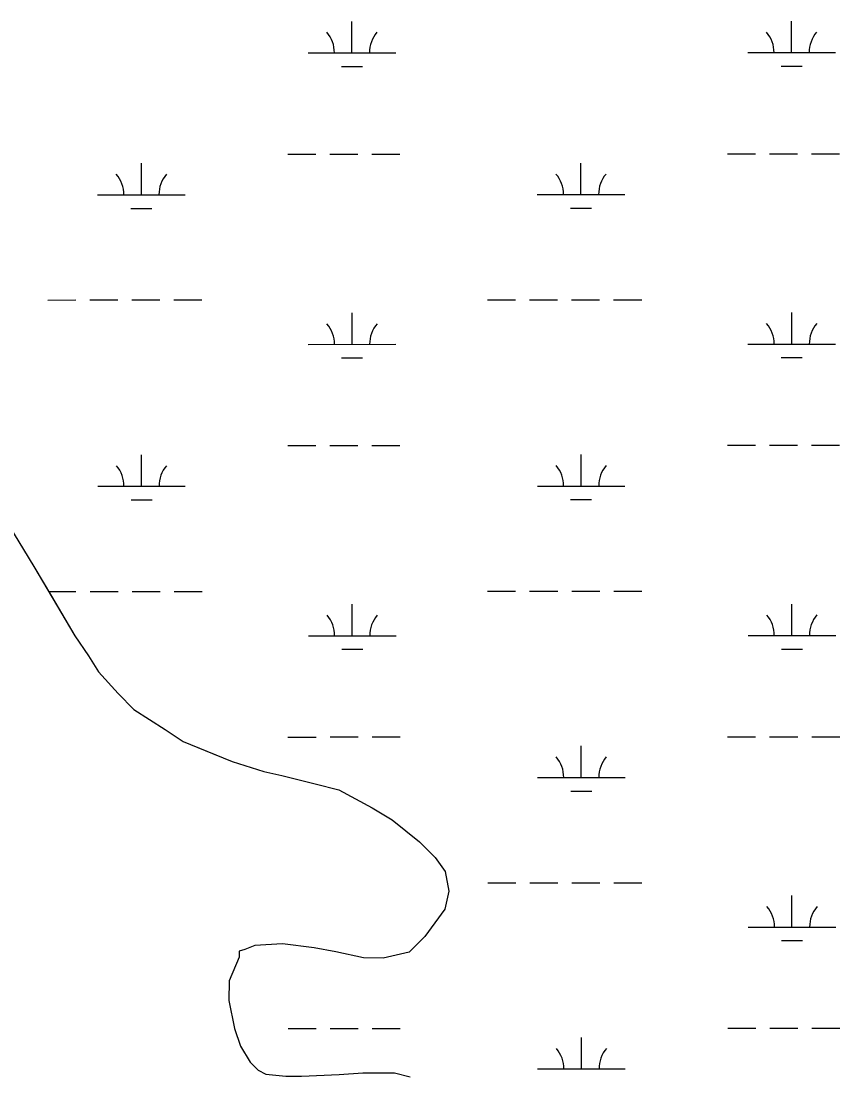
# Model space of a CAD drawing. Extents: x 3279314 to 3317160, y 734079 to 759431.
# Drawn here: x 3310396 to 3311331, y 752812 to 754017 of the extents above; entities that cross this region are included whole.
import ezdxf

# ---------------------------------------------------------------- set-up
doc = ezdxf.new("R2010")
doc.units = 0
for name, color, linetype in [('V-SITE-VEGE', 7, 'Continuous'), ('V-TOPO-SHOR', 7, 'Continuous'), ('V-WETL-SWMP', 7, 'Continuous')]:
    doc.layers.add(name, color=color, linetype=linetype)

msp = doc.modelspace()

# ---------------------------------------------------------------- linework, layer by layer
at = {"layer": 'V-SITE-VEGE'}
for p, q in [((3310381.5, 753442), (3310410.6, 753394.5)), ((3310410.6, 753394.5), (3310457.5, 753315.2)), ((3310457.5, 753315.2), (3310473.1, 753292.6)), ((3310473.1, 753292.6), (3310484.3, 753274.4)), ((3310484.3, 753274.4), (3310506.7, 753249.5)), ((3310506.7, 753249.5), (3310524.7, 753231.3)), ((3310524.7, 753231.3), (3310560.6, 753208.5)), ((3310560.6, 753208.5), (3310580.9, 753194.9)), ((3310580.9, 753194.9), (3310637.1, 753172)), ((3310637.1, 753172), (3310673.2, 753160.5)), ((3310673.2, 753160.5), (3310693.5, 753155.9)), ((3310693.5, 753155.9), (3310731.8, 753146.6)), ((3310731.8, 753146.6), (3310758.8, 753139.7)), ((3310758.8, 753139.7), (3310797, 753119.1)), ((3310797, 753119.1), (3310819.5, 753105.5)), ((3310819.5, 753105.5), (3310851, 753080.4)), ((3310851, 753080.4), (3310868.9, 753062.3)), ((3310868.9, 753062.3), (3310880.1, 753046.4)), ((3310880.1, 753046.4), (3310884.5, 753023.8)), ((3310884.5, 753023.8), (3310879.8, 753003.6)), ((3310879.8, 753003.6), (3310857.1, 752972.1)), ((3310857.1, 752972.1), (3310838.9, 752954.2)), ((3310644.9, 752955.3), (3310644.8, 752948.5)), ((3310651.6, 752957.5), (3310644.9, 752955.3)), ((3310663, 752962), (3310651.6, 752957.5)), ((3310694.6, 752964), (3310663, 752962)), ((3310730.6, 752959.3), (3310694.6, 752964)), ((3310755.4, 752954.7), (3310730.6, 752959.3)), ((3310787, 752947.7), (3310755.4, 752954.7)), ((3310838.9, 752954.2), (3310809.5, 752947.6)), ((3310644.8, 752948.5), (3310633.4, 752921.5)), ((3310809.5, 752947.6), (3310787, 752947.7)), ((3310633.4, 752921.5), (3310633.2, 752899)), ((3310633.2, 752899), (3310639.8, 752867.3)), ((3310639.8, 752867.3), (3310646.5, 752847)), ((3310646.5, 752847), (3310657.6, 752828.9)), ((3310657.6, 752828.9), (3310666.6, 752819.8)), ((3310666.6, 752819.8), (3310675.6, 752815.2)), ((3310675.6, 752815.2), (3310698.2, 752812.8)), ((3310698.2, 752812.8), (3310716.2, 752812.7)), ((3310716.2, 752812.7), (3310759.1, 752814.7)), ((3310759.1, 752814.7), (3310786.2, 752816.8)), ((3310786.2, 752816.8), (3310822.3, 752816.6)), ((3310822.3, 752816.6), (3310840.3, 752812))]:
    msp.add_line(p, q, dxfattribs=at)
at = {"layer": 'V-TOPO-SHOR'}
msp.add_lwpolyline([(3310381.5, 753442), (3310410.6, 753394.5), (3310430.7, 753360.5), (3310457.5, 753315.2), (3310473.1, 753292.6), (3310484.3, 753274.4), (3310506.7, 753249.5), (3310524.7, 753231.3), (3310560.6, 753208.5), (3310580.9, 753194.9), (3310614.6, 753181.1), (3310637.1, 753172), (3310673.2, 753160.5), (3310693.5, 753155.9), (3310731.8, 753146.6), (3310758.8, 753139.7), (3310797, 753119.1), (3310819.5, 753105.5), (3310851, 753080.4), (3310868.9, 753062.3), (3310880.1, 753046.4), (3310884.5, 753023.8), (3310879.8, 753003.6), (3310857.1, 752972.1), (3310838.9, 752954.2), (3310809.5, 752947.6), (3310787, 752947.7), (3310755.4, 752954.7), (3310730.6, 752959.3), (3310694.6, 752964), (3310663, 752962), (3310651.6, 752957.5), (3310644.9, 752955.3), (3310644.8, 752948.5), (3310633.4, 752921.5), (3310633.2, 752899), (3310639.8, 752867.3), (3310646.5, 752847), (3310657.6, 752828.9), (3310666.6, 752819.8), (3310675.6, 752815.2), (3310698.2, 752812.8), (3310716.2, 752812.7), (3310759.1, 752814.7), (3310786.2, 752816.8), (3310822.3, 752816.6), (3310840.3, 752812)], dxfattribs=at)
at = {"layer": 'V-WETL-SWMP'}
for p, q in [((3310773.7, 753980.7), (3310773.7, 754016.7)), ((3311275.6, 753981), (3311275.6, 754017)), ((3310723.7, 753980.7), (3310823.7, 753980.8)), ((3311225.6, 753981), (3311325.6, 753981)), ((3310761.7, 753965.3), (3310785.7, 753965.3)), ((3311263.6, 753965.6), (3311287.6, 753965.6)), ((3310700.4, 753865.3), (3310732.4, 753865.3)), ((3310748.4, 753865.3), (3310780.4, 753865.3)), ((3310796.4, 753865.3), (3310828.4, 753865.3)), ((3311202.3, 753865.5), (3311234.3, 753865.6)), ((3311250.3, 753865.6), (3311282.3, 753865.6)), ((3311298.3, 753865.6), (3311330.3, 753865.6)), ((3310533.3, 753818.8), (3310533.3, 753854.8)), ((3311035.2, 753819), (3311035.2, 753855)), ((3310483.3, 753818.7), (3310583.3, 753818.8)), ((3310985.2, 753819), (3311085.2, 753819)), ((3310521.3, 753803.3), (3310545.3, 753803.3)), ((3311023.2, 753803.6), (3311047.2, 753803.6)), ((3310426.5, 753698.6), (3310458.5, 753698.7)), ((3310474.5, 753698.7), (3310506.5, 753698.7)), ((3310522.5, 753698.7), (3310554.5, 753698.7)), ((3310570.5, 753698.7), (3310602.5, 753698.7)), ((3310928.5, 753698.9), (3310960.5, 753698.9)), ((3310976.5, 753698.9), (3311008.5, 753698.9)), ((3311024.5, 753698.9), (3311056.5, 753699)), ((3311072.5, 753699), (3311104.5, 753699)), ((3310773.9, 753648.1), (3310773.9, 753684.1)), ((3311275.8, 753648.3), (3311275.8, 753684.3)), ((3310723.9, 753648), (3310823.9, 753648.1)), ((3311225.8, 753648.3), (3311325.8, 753648.4)), ((3310761.9, 753632.6), (3310785.9, 753632.6)), ((3311263.8, 753632.9), (3311287.8, 753632.9)), ((3310700.5, 753532.6), (3310732.5, 753532.6)), ((3310748.5, 753532.6), (3310780.5, 753532.6)), ((3310796.5, 753532.7), (3310828.5, 753532.7)), ((3311202.4, 753532.9), (3311234.4, 753532.9)), ((3311250.4, 753532.9), (3311282.4, 753532.9)), ((3311298.4, 753532.9), (3311330.4, 753532.9)), ((3310533.5, 753486.1), (3310533.5, 753522.1)), ((3311035.4, 753486.3), (3311035.4, 753522.3)), ((3310483.5, 753486.1), (3310583.5, 753486.1)), ((3310985.4, 753486.3), (3311085.4, 753486.4)), ((3310521.5, 753470.7), (3310545.5, 753470.7)), ((3311023.4, 753470.9), (3311047.4, 753470.9)), ((3310381.5, 753442), (3310410.6, 753394.5)), ((3310381.5, 753442), (3310410.6, 753394.5)), ((3310410.6, 753394.5), (3310457.5, 753315.2)), ((3310410.6, 753394.5), (3310457.5, 753315.2)), ((3310427.4, 753366), (3310458.7, 753366)), ((3310474.7, 753366), (3310506.7, 753366)), ((3310522.7, 753366), (3310554.7, 753366)), ((3310570.7, 753366), (3310602.7, 753366.1)), ((3310928.6, 753366.2), (3310960.6, 753366.2)), ((3310976.6, 753366.2), (3311008.6, 753366.3)), ((3311024.6, 753366.3), (3311056.6, 753366.3)), ((3311072.6, 753366.3), (3311104.6, 753366.3)), ((3310774.1, 753315.4), (3310774, 753351.4)), ((3311276, 753315.7), (3311275.9, 753351.7)), ((3310457.5, 753315.2), (3310473.1, 753292.6)), ((3310457.5, 753315.2), (3310473.1, 753292.6)), ((3310724.1, 753315.4), (3310824.1, 753315.4)), ((3311226, 753315.6), (3311326, 753315.7)), ((3310473.1, 753292.6), (3310484.3, 753274.4)), ((3310473.1, 753292.6), (3310484.3, 753274.4)), ((3310762.1, 753300), (3310786.1, 753300)), ((3311264, 753300.2), (3311288, 753300.2)), ((3310484.3, 753274.4), (3310506.7, 753249.5)), ((3310484.3, 753274.4), (3310506.7, 753249.5)), ((3310506.7, 753249.5), (3310524.7, 753231.3)), ((3310506.7, 753249.5), (3310524.7, 753231.3)), ((3310524.7, 753231.3), (3310560.6, 753208.5)), ((3310524.7, 753231.3), (3310560.6, 753208.5)), ((3310560.6, 753208.5), (3310580.9, 753194.9)), ((3310560.6, 753208.5), (3310580.9, 753194.9)), ((3310580.9, 753194.9), (3310637.1, 753172)), ((3310580.9, 753194.9), (3310637.1, 753172)), ((3310700.7, 753199.9), (3310732.7, 753199.9)), ((3310748.7, 753200), (3310780.7, 753200)), ((3310796.7, 753200), (3310828.7, 753200)), ((3311202.6, 753200.2), (3311234.6, 753200.2)), ((3311250.6, 753200.2), (3311282.6, 753200.2)), ((3311298.6, 753200.2), (3311330.6, 753200.2)), ((3311035.6, 753153.7), (3311035.6, 753189.7)), ((3310637.1, 753172), (3310673.2, 753160.5)), ((3310637.1, 753172), (3310673.2, 753160.5)), ((3310673.2, 753160.5), (3310693.5, 753155.9)), ((3310673.2, 753160.5), (3310693.5, 753155.9)), ((3310693.5, 753155.9), (3310731.8, 753146.6)), ((3310693.5, 753155.9), (3310731.8, 753146.6)), ((3310731.8, 753146.6), (3310758.8, 753139.7)), ((3310731.8, 753146.6), (3310758.8, 753139.7)), ((3310985.6, 753153.6), (3311085.6, 753153.7)), ((3310758.8, 753139.7), (3310797, 753119.1)), ((3310758.8, 753139.7), (3310797, 753119.1)), ((3311023.6, 753138.2), (3311047.6, 753138.2)), ((3310797, 753119.1), (3310819.5, 753105.5)), ((3310797, 753119.1), (3310819.5, 753105.5)), ((3310819.5, 753105.5), (3310851, 753080.4)), ((3310819.5, 753105.5), (3310851, 753080.4)), ((3310851, 753080.4), (3310868.9, 753062.3)), ((3310851, 753080.4), (3310868.9, 753062.3)), ((3310868.9, 753062.3), (3310880.1, 753046.4)), ((3310868.9, 753062.3), (3310880.1, 753046.4)), ((3310880.1, 753046.4), (3310884.5, 753023.8)), ((3310880.1, 753046.4), (3310884.5, 753023.8)), ((3310928.8, 753033.5), (3310960.8, 753033.6)), ((3310976.8, 753033.6), (3311008.8, 753033.6)), ((3311024.8, 753033.6), (3311056.8, 753033.6)), ((3311072.8, 753033.6), (3311104.8, 753033.6)), ((3310884.5, 753023.8), (3310879.8, 753003.6)), ((3310884.5, 753023.8), (3310879.8, 753003.6)), ((3311276.1, 752983), (3311276.1, 753019)), ((3310879.8, 753003.6), (3310857.1, 752972.1)), ((3310879.8, 753003.6), (3310857.1, 752972.1)), ((3311226.1, 752983), (3311326.1, 752983)), ((3310857.1, 752972.1), (3310838.9, 752954.2)), ((3310857.1, 752972.1), (3310838.9, 752954.2)), ((3311264.1, 752967.5), (3311288.1, 752967.6)), ((3310644.9, 752955.3), (3310644.8, 752948.5)), ((3310644.9, 752955.3), (3310644.8, 752948.5)), ((3310651.6, 752957.5), (3310644.9, 752955.3)), ((3310651.6, 752957.5), (3310644.9, 752955.3)), ((3310663, 752962), (3310651.6, 752957.5)), ((3310663, 752962), (3310651.6, 752957.5)), ((3310694.6, 752964), (3310663, 752962)), ((3310694.6, 752964), (3310663, 752962)), ((3310730.6, 752959.3), (3310694.6, 752964)), ((3310730.6, 752959.3), (3310694.6, 752964)), ((3310755.4, 752954.7), (3310730.6, 752959.3)), ((3310755.4, 752954.7), (3310730.6, 752959.3)), ((3310787, 752947.7), (3310755.4, 752954.7)), ((3310787, 752947.7), (3310755.4, 752954.7)), ((3310838.9, 752954.2), (3310809.5, 752947.6)), ((3310838.9, 752954.2), (3310809.5, 752947.6)), ((3310644.8, 752948.5), (3310633.4, 752921.5)), ((3310644.8, 752948.5), (3310633.4, 752921.5)), ((3310809.5, 752947.6), (3310787, 752947.7)), ((3310809.5, 752947.6), (3310787, 752947.7)), ((3310633.4, 752921.5), (3310633.2, 752899)), ((3310633.4, 752921.5), (3310633.2, 752899)), ((3310633.2, 752899), (3310639.8, 752867.3)), ((3310633.2, 752899), (3310639.8, 752867.3)), ((3310639.8, 752867.3), (3310646.5, 752847)), ((3310639.8, 752867.3), (3310646.5, 752847)), ((3310700.9, 752867.3), (3310732.9, 752867.3)), ((3310748.9, 752867.3), (3310780.9, 752867.3)), ((3310796.9, 752867.3), (3310828.9, 752867.3)), ((3311035.7, 752821), (3311035.7, 752857)), ((3311202.8, 752867.5), (3311234.8, 752867.5)), ((3311250.8, 752867.5), (3311282.8, 752867.5)), ((3311298.8, 752867.6), (3311330.8, 752867.6)), ((3310646.5, 752847), (3310657.6, 752828.9)), ((3310646.5, 752847), (3310657.6, 752828.9)), ((3310657.6, 752828.9), (3310666.6, 752819.8)), ((3310657.6, 752828.9), (3310666.6, 752819.8)), ((3310985.7, 752821), (3311085.7, 752821)), ((3310666.6, 752819.8), (3310675.6, 752815.2)), ((3310666.6, 752819.8), (3310675.6, 752815.2)), ((3310675.6, 752815.2), (3310698.2, 752812.8)), ((3310675.6, 752815.2), (3310698.2, 752812.8)), ((3310698.2, 752812.8), (3310716.2, 752812.7)), ((3310698.2, 752812.8), (3310716.2, 752812.7)), ((3310716.2, 752812.7), (3310759.1, 752814.7)), ((3310716.2, 752812.7), (3310759.1, 752814.7)), ((3310759.1, 752814.7), (3310786.2, 752816.8)), ((3310759.1, 752814.7), (3310786.2, 752816.8)), ((3310786.2, 752816.8), (3310822.3, 752816.6)), ((3310786.2, 752816.8), (3310822.3, 752816.6)), ((3310822.3, 752816.6), (3310840.3, 752812)), ((3310822.3, 752816.6), (3310840.3, 752812))]:
    msp.add_line(p, q, dxfattribs=at)
for centre, start, end in [((3310718.5, 753981.2), 359.2573, 40.801), ((3310829, 753981.3), 139.2573, 180.801), ((3311220.4, 753981.4), 359.2573, 40.801), ((3311330.9, 753981.5), 139.2573, 180.801), ((3310478.1, 753819.2), 359.2573, 40.801), ((3310588.6, 753819.3), 139.2573, 180.801), ((3310980, 753819.5), 359.2573, 40.801), ((3311090.5, 753819.5), 139.2573, 180.801), ((3310718.6, 753648.5), 359.2573, 40.801), ((3310829.1, 753648.6), 139.2573, 180.801), ((3311220.5, 753648.8), 359.2573, 40.801), ((3311331, 753648.8), 139.2573, 180.801), ((3310478.3, 753486.5), 359.2573, 40.801), ((3310588.7, 753486.6), 139.2573, 180.801), ((3310980.2, 753486.8), 359.2573, 40.801), ((3311090.6, 753486.8), 139.2573, 180.801), ((3310718.8, 753315.8), 359.2573, 40.801), ((3310829.3, 753315.9), 139.2573, 180.801), ((3311220.7, 753316.1), 359.2573, 40.801), ((3311331.2, 753316.2), 139.2573, 180.801), ((3310980.3, 753154.1), 359.2573, 40.801), ((3311090.8, 753154.2), 139.2573, 180.801), ((3311220.9, 752983.4), 359.2573, 40.801), ((3311331.4, 752983.5), 139.2573, 180.801), ((3310980.5, 752821.4), 359.2573, 40.801), ((3311091, 752821.5), 139.2573, 180.801)]:
    msp.add_arc(centre, 35.2, start, end, dxfattribs=at)

doc.saveas('drawing.dxf')
